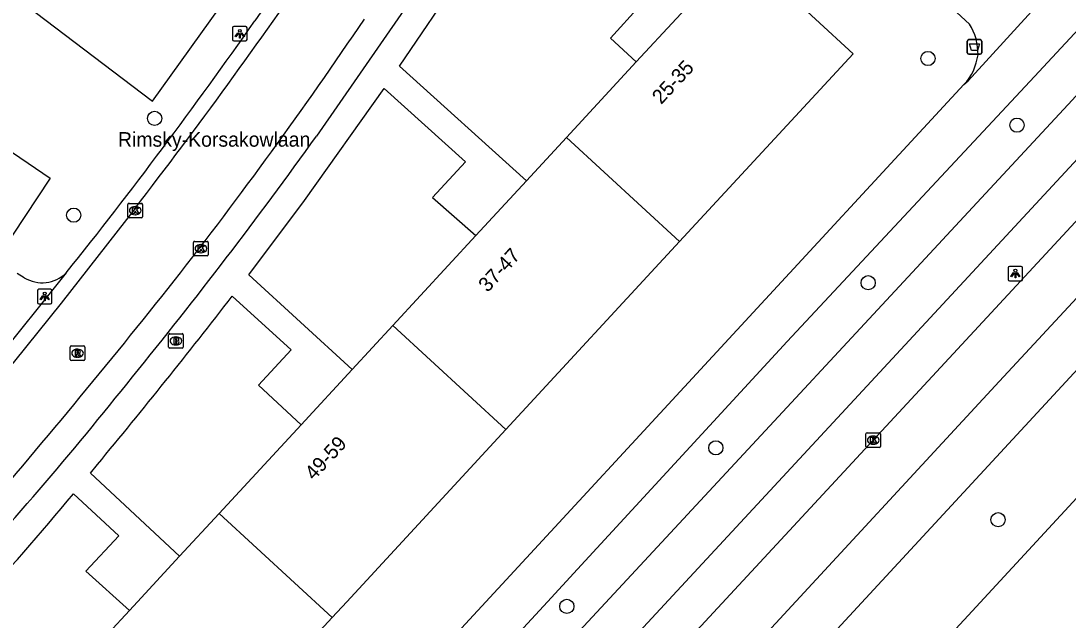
# Model space of a CAD drawing. Extents: x 159040 to 160094, y 381214 to 382518.
# Drawn here: x 159881.1 to 159953.1, y 381998.7 to 382040 of the extents above; entities that cross this region are included whole.
import ezdxf

# ---------------------------------------------------------------- set-up
doc = ezdxf.new("R2010")
doc.units = 0
for name, color, linetype in [('IMGEO_Afvalbak', 7, 'Continuous'), ('IMGEO_Boom', 7, 'Continuous'), ('IMGEO_Brandkraan', 7, 'Continuous'), ('IMGEO_Fietspad_gesloten', 7, 'Continuous'), ('IMGEO_Groenvoorziening', 7, 'Continuous'), ('IMGEO_Kolk', 7, 'Continuous'), ('IMGEO_Lichtpunt', 7, 'Continuous'), ('IMGEO_Openbare_ruimte_label', 7, 'Continuous'), ('IMGEO_Pand', 7, 'Continuous'), ('IMGEO_Pand_nummerreeks', 7, 'Continuous'), ('IMGEO_Parkeervlak_open', 7, 'Continuous'), ('IMGEO_Rijbaan_lokaal_open', 7, 'Continuous'), ('IMGEO_Rijbaan_regionaal_gesloten', 7, 'Continuous'), ('IMGEO_Rioolput', 7, 'Continuous'), ('IMGEO_Voetpad_open', 7, 'Continuous')]:
    doc.layers.add(name, color=color, linetype=linetype)

msp = doc.modelspace()

# ---------------------------------------------------------------- linework, layer by layer
at = {"layer": 'IMGEO_Afvalbak'}
for p, q in [((159946.148, 382037.775), (159946.148, 382038.575)), ((159946.148, 382038.575), (159946.148, 382037.775)), ((159946.248, 382038.675), (159947.038, 382038.675)), ((159947.038, 382038.675), (159946.248, 382038.675)), ((159947.138, 382038.575), (159947.138, 382037.775)), ((159947.138, 382037.775), (159947.138, 382038.575)), ((159947.038, 382037.675), (159946.248, 382037.675)), ((159946.248, 382037.675), (159947.038, 382037.675))]:
    msp.add_line(p, q, dxfattribs=at)
msp.add_lwpolyline([(159946.291, 382038.389), (159946.995, 382038.389), (159946.846, 382037.919), (159946.44, 382037.919), (159946.291, 382038.389)], dxfattribs=at)
for centre, start, end in [((159946.248, 382038.575), 90, 180), ((159946.248, 382038.575), 90, 180), ((159947.038, 382038.575), 0, 90), ((159947.038, 382038.575), 360, 90), ((159946.248, 382037.775), 180, 270), ((159946.248, 382037.775), 180, 270), ((159947.038, 382037.775), 270, 0), ((159947.038, 382037.775), 270, 0)]:
    msp.add_arc(centre, 0.1, start, end, dxfattribs=at)
at = {"layer": 'IMGEO_Boom'}
for centre in [(159943.439, 382037.377), (159890.269, 382033.251), (159949.565, 382032.79), (159884.711, 382026.597), (159939.333, 382021.944), (159928.861, 382010.586), (159948.266, 382005.64), (159918.615, 381999.679)]:
    msp.add_circle(centre, 0.489, dxfattribs=at)
at = {"layer": 'IMGEO_Brandkraan'}
for p, q in [((159891.311, 382018.442), (159892.163, 382018.442)), ((159891.236, 382017.516), (159891.236, 382018.368)), ((159891.724, 382018.222), (159891.749, 382018.222)), ((159892.237, 382018.368), (159892.237, 382017.516)), ((159892.163, 382017.442), (159891.311, 382017.442)), ((159891.747, 382017.662), (159891.722, 382017.662))]:
    msp.add_line(p, q, dxfattribs=at)
for points in [[(159891.311, 382018.442), (159892.163, 382018.442)], [(159891.236, 382017.516), (159891.236, 382018.368)], [(159891.584, 382018.142), (159891.584, 382017.742), (159891.797, 382017.742)], [(159891.815, 382018.142), (159891.584, 382018.142)], [(159891.763, 382018.061), (159891.709, 382018.061), (159891.709, 382017.985)], [(159891.709, 382017.985), (159891.762, 382017.985)], [(159891.771, 382017.909), (159891.709, 382017.909), (159891.709, 382017.828)], [(159891.709, 382017.828), (159891.771, 382017.828)], [(159892.237, 382018.368), (159892.237, 382017.516)], [(159892.163, 382017.442), (159891.311, 382017.442)]]:
    msp.add_lwpolyline(points, dxfattribs=at)
for centre, radius, start, end in [((159891.313, 382018.366), 0.0765, 91.55205, 178.44795), ((159891.313, 382018.366), 0.0765, 91.55205, 178.44795), ((159892.161, 382018.366), 0.0765, 1.55205, 88.44795), ((159892.161, 382018.366), 0.0765, 1.55205, 88.44795), ((159891.764, 382018.023), 0.0379, 267.82845, 90.93552), ((159891.772, 382017.868), 0.0404, 269.87594, 90.50774), ((159891.803, 382017.993), 0.251, 268.66757, 293.53466), ((159891.819, 382017.997), 0.145, 59.4692, 91.53667), ((159891.844, 382018.044), 0.0922, 285.51372, 58.15012), ((159891.849, 382017.852), 0.105, 301.31148, 78.98903), ((159891.313, 382017.518), 0.0765, 181.55205, 268.44795), ((159891.313, 382017.518), 0.0765, 181.55205, 268.44795), ((159892.161, 382017.518), 0.0765, 271.55205, 358.44795), ((159892.161, 382017.518), 0.0765, 271.55205, 358.44795)]:
    msp.add_arc(centre, radius, start, end, dxfattribs=at)
for centre, major_axis, ratio, start_param, end_param in [((159891.723, 382017.942), (-0.387, 0.002), 0.722429, 4.712389, 7.853982), ((159891.748, 382017.942), (-0.39, 0.002), 0.717154, 1.570796, 4.712389)]:
    msp.add_ellipse(centre, major_axis=major_axis, ratio=ratio, start_param=start_param, end_param=end_param, dxfattribs=at)
at = {"layer": 'IMGEO_Fietspad_gesloten'}
for points in [[(159989.668, 382076.046), (159983.09, 382067.55), (159979.985, 382063.825), (159976.515, 382059.946), (159953.368, 382034.515), (159918.003, 381996.384), (159907.093, 381985.094), (159902.578, 381980.245)], [(159902.248, 381975.962), (159903.766, 381977.413), (159904.161, 381977.835), (159904.557, 381978.257), (159907.161, 381980.868), (159909.831, 381983.545), (159920.98, 381995.102), (159955.481, 382032.38), (159980.23, 382059.424)]]:
    msp.add_lwpolyline(points, dxfattribs=at)
at = {"layer": 'IMGEO_Groenvoorziening'}
msp.add_lwpolyline([(159881.381, 382041.077), (159890.115, 382034.443), (159900.61, 382049.085), (159894.8, 382052.693)], dxfattribs=at)
msp.add_arc((159879.169, 382029.313), 11.971, 79.34921, 132.42386, dxfattribs=at)
at = {"layer": 'IMGEO_Kolk'}
for p, q in [((159888.438, 382026.483), (159888.438, 382027.335)), ((159888.513, 382027.409), (159889.365, 382027.409)), ((159888.926, 382027.189), (159888.951, 382027.189)), ((159889.439, 382027.335), (159889.439, 382026.483)), ((159889.365, 382026.409), (159888.513, 382026.409)), ((159888.949, 382026.629), (159888.924, 382026.629)), ((159892.954, 382023.868), (159892.954, 382024.72)), ((159893.029, 382024.794), (159893.881, 382024.794)), ((159893.442, 382024.574), (159893.467, 382024.574)), ((159893.955, 382024.72), (159893.955, 382023.868)), ((159893.881, 382023.794), (159893.029, 382023.794)), ((159893.465, 382024.014), (159893.44, 382024.014)), ((159939.182, 382010.689), (159939.182, 382011.541)), ((159939.257, 382011.615), (159940.109, 382011.615)), ((159939.67, 382011.395), (159939.695, 382011.395)), ((159940.183, 382011.541), (159940.183, 382010.689)), ((159940.109, 382010.615), (159939.257, 382010.615)), ((159939.693, 382010.835), (159939.668, 382010.835))]:
    msp.add_line(p, q, dxfattribs=at)
for points in [[(159888.438, 382026.483), (159888.438, 382027.335)], [(159888.513, 382027.409), (159889.365, 382027.409)], [(159888.759, 382027.109), (159888.882, 382027.109), (159888.882, 382026.958), (159889.012, 382027.109), (159889.176, 382027.109), (159889.03, 382026.958), (159889.183, 382026.709), (159889.031, 382026.709), (159888.946, 382026.873), (159888.882, 382026.806), (159888.882, 382026.709), (159888.759, 382026.709), (159888.759, 382027.109)], [(159889.439, 382027.335), (159889.439, 382026.483)], [(159889.365, 382026.409), (159888.513, 382026.409)], [(159892.954, 382023.868), (159892.954, 382024.72)], [(159893.029, 382024.794), (159893.881, 382024.794)], [(159893.275, 382024.494), (159893.398, 382024.494), (159893.398, 382024.343), (159893.528, 382024.494), (159893.692, 382024.494), (159893.546, 382024.343), (159893.699, 382024.094), (159893.547, 382024.094), (159893.462, 382024.258), (159893.398, 382024.191), (159893.398, 382024.094), (159893.275, 382024.094), (159893.275, 382024.494)], [(159893.955, 382024.72), (159893.955, 382023.868)], [(159893.881, 382023.794), (159893.029, 382023.794)], [(159939.182, 382010.689), (159939.182, 382011.541)], [(159939.257, 382011.615), (159940.109, 382011.615)], [(159939.503, 382011.315), (159939.626, 382011.315), (159939.626, 382011.164), (159939.756, 382011.315), (159939.92, 382011.315), (159939.774, 382011.164), (159939.927, 382010.915), (159939.775, 382010.915), (159939.69, 382011.079), (159939.626, 382011.012), (159939.626, 382010.915), (159939.503, 382010.915), (159939.503, 382011.315)], [(159940.183, 382011.541), (159940.183, 382010.689)], [(159940.109, 382010.615), (159939.257, 382010.615)]]:
    msp.add_lwpolyline(points, dxfattribs=at)
for centre, start, end in [((159888.515, 382027.333), 91.55205, 178.44795), ((159888.515, 382027.333), 91.55205, 178.44795), ((159889.363, 382027.333), 1.55205, 88.44795), ((159889.363, 382027.333), 1.55205, 88.44795), ((159888.515, 382026.485), 181.55205, 268.44795), ((159888.515, 382026.485), 181.55205, 268.44795), ((159889.363, 382026.485), 271.55205, 358.44795), ((159889.363, 382026.485), 271.55205, 358.44795), ((159893.031, 382024.718), 91.55205, 178.44795), ((159893.031, 382024.718), 91.55205, 178.44795), ((159893.879, 382024.718), 1.55205, 88.44795), ((159893.879, 382024.718), 1.55205, 88.44795), ((159893.031, 382023.87), 181.55205, 268.44795), ((159893.031, 382023.87), 181.55205, 268.44795), ((159893.879, 382023.87), 271.55205, 358.44795), ((159893.879, 382023.87), 271.55205, 358.44795), ((159939.259, 382011.539), 91.55205, 178.44795), ((159939.259, 382011.539), 91.55205, 178.44795), ((159940.107, 382011.539), 1.55205, 88.44795), ((159940.107, 382011.539), 1.55205, 88.44795), ((159939.259, 382010.691), 181.55205, 268.44795), ((159939.259, 382010.691), 181.55205, 268.44795), ((159940.107, 382010.691), 271.55205, 358.44795), ((159940.107, 382010.691), 271.55205, 358.44795)]:
    msp.add_arc(centre, 0.0765, start, end, dxfattribs=at)
for centre, major_axis, ratio, start_param, end_param in [((159888.925, 382026.909), (-0.387, 0.002), 0.722429, 4.712389, 7.853982), ((159888.95, 382026.909), (-0.39, 0.002), 0.717154, 1.570796, 4.712389), ((159893.441, 382024.294), (-0.387, 0.002), 0.722429, 4.712389, 7.853982), ((159893.466, 382024.294), (-0.39, 0.002), 0.717154, 1.570796, 4.712389), ((159939.669, 382011.115), (-0.387, 0.002), 0.722429, 4.712389, 7.853982), ((159939.694, 382011.115), (-0.39, 0.002), 0.717154, 1.570796, 4.712389)]:
    msp.add_ellipse(centre, major_axis=major_axis, ratio=ratio, start_param=start_param, end_param=end_param, dxfattribs=at)
at = {"layer": 'IMGEO_Lichtpunt'}
for p, q in [((159895.629, 382039.481), (159895.629, 382038.674)), ((159895.629, 382039.481), (159895.629, 382038.674)), ((159896.531, 382039.576), (159895.723, 382039.576)), ((159896.531, 382039.576), (159895.723, 382039.576)), ((159896.625, 382038.674), (159896.625, 382039.481)), ((159896.625, 382038.674), (159896.625, 382039.481)), ((159895.723, 382038.58), (159896.531, 382038.58)), ((159895.723, 382038.58), (159896.531, 382038.58)), ((159948.954, 382022.979), (159948.954, 382022.172)), ((159948.954, 382022.979), (159948.954, 382022.172)), ((159949.856, 382023.074), (159949.048, 382023.074)), ((159949.856, 382023.074), (159949.048, 382023.074)), ((159949.95, 382022.172), (159949.95, 382022.979)), ((159949.95, 382022.172), (159949.95, 382022.979)), ((159949.048, 382022.078), (159949.856, 382022.078)), ((159949.048, 382022.078), (159949.856, 382022.078)), ((159882.215, 382021.4), (159882.215, 382020.593)), ((159882.215, 382021.4), (159882.215, 382020.593)), ((159883.117, 382021.495), (159882.309, 382021.495)), ((159883.117, 382021.495), (159882.309, 382021.495)), ((159883.211, 382020.593), (159883.211, 382021.4)), ((159883.211, 382020.593), (159883.211, 382021.4)), ((159882.309, 382020.499), (159883.117, 382020.499)), ((159882.309, 382020.499), (159883.117, 382020.499))]:
    msp.add_line(p, q, dxfattribs=at)
for points in [[(159896.003, 382039.145), (159896.042, 382039.117), (159895.854, 382038.855), (159895.816, 382038.882), (159896.003, 382039.145)], [(159896.105, 382039.097), (159896.152, 382039.097), (159896.152, 382038.775), (159896.105, 382038.775), (159896.105, 382039.097)], [(159896.215, 382039.117), (159896.253, 382039.144), (159896.44, 382038.882), (159896.401, 382038.854), (159896.215, 382039.117)], [(159949.328, 382022.643), (159949.367, 382022.615), (159949.179, 382022.353), (159949.141, 382022.38), (159949.328, 382022.643)], [(159949.43, 382022.595), (159949.477, 382022.595), (159949.477, 382022.273), (159949.43, 382022.273), (159949.43, 382022.595)], [(159949.54, 382022.615), (159949.578, 382022.642), (159949.765, 382022.38), (159949.726, 382022.352), (159949.54, 382022.615)], [(159882.589, 382021.064), (159882.628, 382021.036), (159882.44, 382020.774), (159882.402, 382020.801), (159882.589, 382021.064)], [(159882.691, 382021.016), (159882.738, 382021.016), (159882.738, 382020.694), (159882.691, 382020.694), (159882.691, 382021.016)], [(159882.801, 382021.036), (159882.839, 382021.063), (159883.026, 382020.801), (159882.987, 382020.773), (159882.801, 382021.036)]]:
    msp.add_lwpolyline(points, dxfattribs=at)
for centre in [(159896.128, 382039.279), (159949.453, 382022.777), (159882.714, 382021.198)]:
    msp.add_circle(centre, 0.0994, dxfattribs=at)
for centre, start, end in [((159895.723, 382039.481), 90, 180), ((159895.723, 382039.481), 90, 180), ((159896.531, 382039.481), 0, 90), ((159896.531, 382039.481), 0, 90), ((159895.723, 382038.674), 180, 270), ((159895.723, 382038.674), 180, 270), ((159896.531, 382038.674), 270, 0), ((159896.531, 382038.674), 270, 360), ((159949.048, 382022.979), 90, 180), ((159949.048, 382022.979), 90, 180), ((159949.856, 382022.979), 0, 90), ((159949.856, 382022.979), 0, 90), ((159949.048, 382022.172), 180, 270), ((159949.048, 382022.172), 180, 270), ((159949.856, 382022.172), 270, 0), ((159949.856, 382022.172), 270, 360), ((159882.309, 382021.4), 90, 180), ((159882.309, 382021.4), 90, 180), ((159883.117, 382021.4), 0, 90), ((159883.117, 382021.4), 0, 90), ((159882.309, 382020.593), 180, 270), ((159882.309, 382020.593), 180, 270), ((159883.117, 382020.593), 270, 0), ((159883.117, 382020.593), 270, 360)]:
    msp.add_arc(centre, 0.0946, start, end, dxfattribs=at)
at = {"layer": 'IMGEO_Pand'}
for points in [[(159928.92, 382043.137), (159930.524, 382044.874), (159938.294, 382037.701), (159926.358, 382024.773)], [(159923.38, 382037.134), (159928.92, 382043.137)], [(159923.38, 382037.134), (159918.588, 382031.944)], [(159918.588, 382031.944), (159915.833, 382028.959)], [(159918.588, 382031.944), (159926.358, 382024.773)], [(159912.356, 382025.193), (159915.833, 382028.959)], [(159912.356, 382025.193), (159906.651, 382019.011)], [(159926.358, 382024.773), (159914.419, 382011.841)], [(159906.651, 382019.011), (159903.855, 382015.982)], [(159914.419, 382011.841), (159906.651, 382019.011)], [(159900.337, 382012.171), (159903.855, 382015.982)], [(159894.713, 382006.078), (159900.337, 382012.171)], [(159914.419, 382011.841), (159903.486, 382000), (159902.48, 381998.91)], [(159894.713, 382006.078), (159891.986, 382003.124)], [(159902.48, 381998.91), (159894.713, 382006.078)], [(159888.538, 381999.387), (159889.103, 382000), (159891.986, 382003.124)], [(159888.538, 381999.387), (159882.776, 381993.146)], [(159902.48, 381998.91), (159890.541, 381985.979)]]:
    msp.add_lwpolyline(points, dxfattribs=at)
at = {"layer": 'IMGEO_Parkeervlak_open'}
msp.add_lwpolyline([(159870.131, 382032.243), (159872.773, 382036.148), (159883.097, 382029.151), (159880.493, 382025.227)], dxfattribs=at)
at = {"layer": 'IMGEO_Rijbaan_lokaal_open'}
msp.add_lwpolyline([(159888.9, 382027.037), (159883.837, 382020.537), (159880.644, 382016.541), (159878.15, 382013.567), (159870.559, 382004.971), (159865.196, 381999.239), (159864.871, 381998.905), (159862.238, 381996.199), (159861.801, 381995.75), (159857.504, 381991.416)], dxfattribs=at)
for centre, radius, start, end in [((159594.884, 382253.771), 371.287, 322.362, 325.66167), ((159642.611, 382216.701), 316.041, 321.98869, 326.02284), ((159469.359, 382357.041), 538.983, 319.24499, 321.57612)]:
    msp.add_arc(centre, radius, start, end, dxfattribs=at)
at = {"layer": 'IMGEO_Rijbaan_regionaal_gesloten'}
for points in [[(160051.027, 382138.476), (160049.7, 382134.405), (160047.957, 382130.21), (160043.032, 382120.201), (160040.107, 382115.62), (160035.49, 382109.654), (160030.835, 382104.457), (160023.37, 382096.527), (160004.13, 382075.818), (159980.312, 382049.642), (159948.066, 382014.844), (159916.205, 381980.354), (159902.631, 381965.986), (159892.348, 381955.101), (159863.621, 381925.29)], [(160036.339, 382105.431), (159932.14, 381992.638)], [(160041.888, 382102.515), (160037.041, 382097.494), (159911.309, 381961.236), (159908.644, 381958.347), (159889.261, 381936.647), (159872.226, 381917.285)], [(159978.731, 382053.321), (159927.258, 381997.699)]]:
    msp.add_lwpolyline(points, dxfattribs=at)
at = {"layer": 'IMGEO_Rioolput'}
for p, q in [((159884.469, 382016.668), (159884.469, 382017.52)), ((159884.544, 382017.594), (159885.396, 382017.594)), ((159884.957, 382017.374), (159884.982, 382017.374)), ((159885.47, 382017.52), (159885.47, 382016.668)), ((159885.396, 382016.594), (159884.544, 382016.594)), ((159884.98, 382016.814), (159884.955, 382016.814))]:
    msp.add_line(p, q, dxfattribs=at)
for points in [[(159884.469, 382016.668), (159884.469, 382017.52)], [(159884.544, 382017.594), (159885.396, 382017.594)], [(159885.058, 382017.292), (159884.806, 382017.294), (159884.806, 382016.894)], [(159884.806, 382016.894), (159884.93, 382016.894), (159884.93, 382017.056), (159884.941, 382017.056)], [(159884.984, 382017.213), (159884.93, 382017.213), (159884.93, 382017.132)], [(159884.93, 382017.132), (159884.982, 382017.132)], [(159884.988, 382017.027), (159885.059, 382016.894), (159885.199, 382016.894), (159885.134, 382017.02)], [(159885.47, 382017.52), (159885.47, 382016.668)], [(159885.396, 382016.594), (159884.544, 382016.594)]]:
    msp.add_lwpolyline(points, dxfattribs=at)
for centre, radius, start, end in [((159884.546, 382017.518), 0.0765, 91.55205, 178.44795), ((159884.546, 382017.518), 0.0765, 91.55205, 178.44795), ((159884.94, 382017.003), 0.0533, 26.02933, 88.69889), ((159884.966, 382017.321), 0.19, 274.7715, 282.96867), ((159884.99, 382017.117), 0.0964, 77.00612, 93.18647), ((159885.004, 382017.174), 0.0378, 276.66336, 79.67722), ((159885.057, 382017.182), 0.109, 350.36119, 89.41601), ((159885.055, 382017.182), 0.112, 277.58423, 350.98172), ((159885.039, 382016.967), 0.108, 29.51342, 73.79051), ((159885.394, 382017.518), 0.0765, 1.55205, 88.44795), ((159885.394, 382017.518), 0.0765, 1.55205, 88.44795), ((159884.546, 382016.67), 0.0765, 181.55205, 268.44795), ((159884.546, 382016.67), 0.0765, 181.55205, 268.44795), ((159885.394, 382016.67), 0.0765, 271.55205, 358.44795), ((159885.394, 382016.67), 0.0765, 271.55205, 358.44795)]:
    msp.add_arc(centre, radius, start, end, dxfattribs=at)
for centre, major_axis, ratio, start_param, end_param in [((159884.956, 382017.094), (-0.387, 0.002), 0.722429, 4.712389, 7.853982), ((159884.981, 382017.094), (-0.39, 0.002), 0.717154, 1.570796, 4.712389)]:
    msp.add_ellipse(centre, major_axis=major_axis, ratio=ratio, start_param=start_param, end_param=end_param, dxfattribs=at)
at = {"layer": 'IMGEO_Voetpad_open'}
for points in [[(159990.033, 382078.408), (159950.77, 382036.137), (159933.766, 382017.908), (159919.342, 382002.234), (159917.282, 382000), (159900.725, 381982.047), (159902.578, 381980.245)], [(159926.937, 382057.649), (159927.602, 382057.033), (159946.303, 382039.742)], [(159917.881, 382057.171), (159912.326, 382048.216), (159909.29, 382043.532), (159907.414, 382040.698), (159901.402, 382032.025)], [(159904.066, 382050.139), (159901.338, 382046.023), (159897.153, 382039.959)], [(159915.833, 382028.959), (159907.106, 382036.837), (159911.352, 382043.116), (159915.899, 382050.249), (159923.58, 382043.127), (159922.529, 382042.037), (159923.662, 382041.022), (159921.618, 382038.767), (159923.38, 382037.134)], [(159945.917, 382035.581), (159946.205, 382035.838), (159952.029, 382042.235)], [(159880.76, 381965.037), (159913.053, 382000), (159945.917, 382035.581)], [(159903.855, 382015.982), (159896.738, 382022.493), (159900.586, 382027.598), (159906.058, 382035.32), (159911.638, 382030.256), (159909.382, 382027.822), (159912.356, 382025.193)], [(159884.19, 382022.617), (159879.097, 382016.302)], [(159881.311, 382022.29), (159880.826, 382022.573)], [(159895.607, 382021.023), (159899.662, 382017.322), (159897.403, 382014.896), (159900.337, 382012.171)], [(159891.986, 382003.124), (159885.855, 382008.845), (159886.333, 382009.436)], [(159884.685, 382007.416), (159887.806, 382004.54), (159885.547, 382002.113), (159888.538, 381999.387)]]:
    msp.add_lwpolyline(points, dxfattribs=at)
for centre, radius, start, end in [((159615.301, 382237.125), 343.97, 321.41863, 325.02575), ((159943.032, 382037.704), 3.854, 358.92249, 31.91835), ((159943.253, 382038.092), 3.661, 316.68957, 352.7791), ((159620.248, 382233.837), 346.086, 320.87851, 324.32928), ((159882.539, 382024.316), 2.369, 238.77884, 314.18106), ((159556.917, 382282.599), 427.941, 320.33334, 322.32051), ((159670.306, 382189.23), 279.122, 317.36592, 321.49879), ((159742.975, 382124.713), 183.958, 317.10147, 320.38451)]:
    msp.add_arc(centre, radius, start, end, dxfattribs=at)

# ---------------------------------------------------------------- texts
at = {"layer": 'IMGEO_Openbare_ruimte_label'}
msp.add_text('Rimsky-Korsakowlaan', height=1, dxfattribs=at).set_placement((159887.748, 382031.306))
at = {"layer": 'IMGEO_Pand_nummerreeks'}
for s, rotation, p in [('25-35', 47.29003, (159925.104, 382034.167)), ('37-47', 47.2924, (159913.167, 382021.235)), ('49-59', 47.29014, (159901.228, 382008.3))]:
    msp.add_text(s, height=1, rotation=rotation, dxfattribs=at).set_placement(p)

doc.saveas('drawing.dxf')
